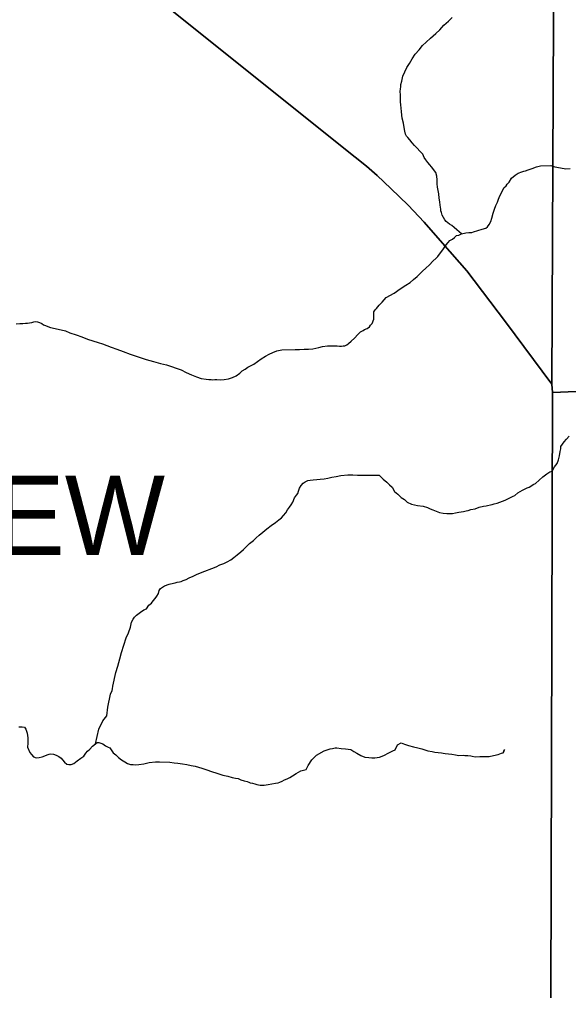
# Model space of a CAD drawing. Extents: x 2010165 to 2382125, y 1060529 to 1407316.
# Drawn here: x 2216373 to 2219834, y 1230526 to 1236646 of the extents above; entities that cross this region are included whole.
import ezdxf

# ---------------------------------------------------------------- set-up
doc = ezdxf.new("R2010")
doc.units = 0
for name, color, linetype in [('GM_X_Corporation', 7, 'Continuous'), ('GM_X_Corporation_Text', 7, 'Continuous'), ('GM_X_Minor_River', 7, 'Continuous')]:
    doc.layers.add(name, color=color, linetype=linetype)

msp = doc.modelspace()

# ---------------------------------------------------------------- linework, layer by layer
at = {"layer": 'GM_X_Corporation'}
for points in [[(2222466.5, 1234409.8), (2219731.4, 1234294), (2219728.2, 1234348.1), (2219745.6, 1238022.7), (2219726.1, 1240401.4), (2219693, 1244536.7), (2219686.9, 1246142.8), (2219678.1, 1247154.5), (2219670.9, 1248714.4), (2220282.2, 1248741.9)], [(2219745.6, 1238022.7), (2219728.2, 1234348.1), (2219437, 1234739.2), (2219193.5, 1235061), (2219039.3, 1235236.3), (2218924.2, 1235368.3), (2218823.7, 1235474.5), (2218713.2, 1235580.5), (2218627.2, 1235662.9), (2218559.8, 1235721.6), (2218417, 1235834.9), (2214923.5, 1238632.6)], [(2214923.5, 1238632.6), (2218417, 1235834.9), (2218559.8, 1235721.6), (2218627.2, 1235662.9), (2218713.2, 1235580.5), (2218823.7, 1235474.5), (2218924.2, 1235368.3), (2219039.3, 1235236.3), (2219193.5, 1235061), (2219437, 1234739.2), (2219728.2, 1234348.1), (2219731.4, 1234294), (2219698.9, 1222035.7)], [(2220716.4, 1222047.7), (2219698.9, 1222035.7), (2219731.4, 1234294), (2222466.5, 1234409.8)]]:
    msp.add_lwpolyline(points, dxfattribs=at)
at = {"layer": 'GM_X_Minor_River'}
for points in [[(2219158.8, 1235294.6), (2219129, 1235320.6), (2219112.7, 1235334.4), (2219098.5, 1235346.3), (2219084.2, 1235356.1), (2219072.1, 1235364), (2219061.9, 1235371.9), (2219053.7, 1235381.8), (2219045.4, 1235397.8), (2219037.1, 1235411.7), (2219032.8, 1235429.7), (2219028.7, 1235439.7), (2219028.5, 1235449.7), (2219026.3, 1235461.8), (2219024, 1235475.8), (2219021.7, 1235495.8), (2219019.3, 1235519.9), (2219016.9, 1235546), (2219012.5, 1235568), (2219008.2, 1235588.1), (2219005.8, 1235610.1), (2219005.4, 1235634.2), (2219003, 1235658.3), (2218996.6, 1235680.3), (2218969.9, 1235716.1), (2218959.7, 1235730), (2218947.4, 1235743.9), (2218935.1, 1235761.8), (2218924.8, 1235775.7), (2218914.4, 1235795.6), (2218896, 1235815.4), (2218879.7, 1235835.3), (2218863.3, 1235851.1), (2218849, 1235869), (2218832.6, 1235886.8), (2218820.4, 1235900.7), (2218812.2, 1235910.6), (2218805.9, 1235922.6), (2218801.6, 1235942.6), (2218797.2, 1235964.7), (2218792.7, 1235992.7), (2218786.2, 1236022.8), (2218783.9, 1236042.8), (2218781.5, 1236064.9), (2218779.2, 1236087), (2218776.8, 1236107), (2218774.5, 1236127.1), (2218774.1, 1236149.2), (2218773.8, 1236171.3), (2218773.5, 1236191.4), (2218775.2, 1236207.4), (2218777, 1236221.5), (2218776.8, 1236235.6), (2218782.4, 1236255.8), (2218790, 1236288), (2218801.6, 1236316.3), (2218815.2, 1236342.6), (2218830.8, 1236369), (2218848.4, 1236397.4), (2218868, 1236425.8), (2218891.7, 1236454.3), (2218913.3, 1236480.7), (2218937.1, 1236503.2), (2218962.8, 1236527.6), (2218996.5, 1236556.3), (2219022.2, 1236580.8), (2219047.8, 1236609.2), (2219077.5, 1236635.8), (2219099.2, 1236658.2)], [(2219425.9, 1235584.2), (2219439.8, 1235596.4), (2219447.7, 1235606.6), (2219459.5, 1235620.8), (2219475.1, 1235645.1), (2219496.9, 1235663.6), (2219516.8, 1235675.9), (2219538.8, 1235684.3), (2219552.8, 1235688.5), (2219562.7, 1235692.6), (2219578.7, 1235696.9), (2219604.7, 1235707.3), (2219630.6, 1235715.8), (2219656.6, 1235722.2), (2219720.9, 1235725.1), (2219747.1, 1235717.5), (2219783.4, 1235709.9), (2219815.6, 1235704.4), (2219843.6, 1235706.8)], [(2217567.9, 1234377.5), (2217582, 1234375.7), (2217592.1, 1234373.9), (2217604.1, 1234376.1), (2217618.1, 1234376.2), (2217640.2, 1234374.6), (2217664.3, 1234376.9), (2217690.3, 1234381.3), (2217716.3, 1234389.8), (2217738.2, 1234400.1), (2217762.1, 1234416.6), (2217777.9, 1234430.8), (2217795.8, 1234441.1), (2217813.7, 1234453.5), (2217833.6, 1234463.8), (2217851.5, 1234474.1), (2217873.3, 1234490.5), (2217897.2, 1234506.9), (2217923, 1234523.4), (2217946.9, 1234535.8), (2217970.8, 1234546.2), (2217994.7, 1234556.6), (2218026.8, 1234563.1), (2218111.1, 1234566.3), (2218139.2, 1234566.7), (2218167.3, 1234567.2), (2218195.4, 1234567.6), (2218221.4, 1234570), (2218241.5, 1234574.3), (2218259.5, 1234578.6), (2218283.5, 1234584.9), (2218315.5, 1234589.4), (2218337.6, 1234589.8), (2218359.7, 1234588.1), (2218375.8, 1234588.3), (2218389.9, 1234586.5), (2218401.9, 1234586.7), (2218413.9, 1234588.9), (2218424, 1234589), (2218435.9, 1234595.2), (2218447.8, 1234603.4), (2218463.7, 1234617.7), (2218485.4, 1234638.1), (2218505.1, 1234660.5), (2218522.9, 1234676.8), (2218538.9, 1234685.1), (2218548.8, 1234691.3), (2218564.8, 1234697.6), (2218578.7, 1234707.8), (2218586.5, 1234718), (2218596.4, 1234730.2), (2218606, 1234756.4), (2218605.7, 1234772.5), (2218607.2, 1234802.6), (2218615.1, 1234814.8), (2218623, 1234825), (2218640.7, 1234845.3), (2218658.5, 1234863.7), (2218684.1, 1234894.2), (2218733.8, 1234921), (2218773.6, 1234947.7), (2218807.3, 1234970.3), (2218835.2, 1234988.8), (2218857, 1235007.2), (2218878.7, 1235025.6), (2218896.6, 1235042), (2218912.4, 1235058.3), (2218934.1, 1235078.7), (2218957.9, 1235099.1), (2218977.6, 1235121.5), (2218999.4, 1235141.9), (2219009.2, 1235152.1), (2219044.6, 1235200.8), (2219054.4, 1235213.1), (2219062.3, 1235225.2), (2219074.1, 1235239.5), (2219085.9, 1235251.7), (2219101.8, 1235262), (2219115.7, 1235272.2), (2219127.6, 1235284.4), (2219141.6, 1235286.6), (2219159.5, 1235294.9), (2219185.5, 1235301.4), (2219205.6, 1235303.7), (2219223.6, 1235303.9), (2219235.6, 1235308.1), (2219261.6, 1235316.6), (2219289.6, 1235325), (2219311.6, 1235331.3), (2219323.5, 1235339.6), (2219333.3, 1235353.8), (2219343, 1235372), (2219350.7, 1235394.2), (2219358.2, 1235424.4), (2219367.9, 1235450.7), (2219375.5, 1235472.9), (2219385.2, 1235493.1), (2219392.9, 1235513.4), (2219400.7, 1235533.6), (2219412.3, 1235557.8), (2219425.9, 1235584.2)], [(2216353.3, 1234727.3), (2216375.4, 1234729.7), (2216395.4, 1234730), (2216411.5, 1234732.2), (2216423.5, 1234732.4), (2216437.5, 1234734.6), (2216451.6, 1234736.8), (2216463.6, 1234739), (2216475.6, 1234741.2), (2216487.7, 1234739.3), (2216499.8, 1234735.5), (2216513.9, 1234729.7), (2216526.1, 1234721.8), (2216538.2, 1234716), (2216552.4, 1234710.2), (2216568.6, 1234704.4), (2216637.1, 1234689.3), (2216663.3, 1234683.7), (2216691.6, 1234670), (2216732, 1234658.6), (2216766.3, 1234645), (2216802.7, 1234631.5), (2216837, 1234619.9), (2216869.3, 1234610.3), (2216897.6, 1234600.7), (2216923.8, 1234591.1), (2216952.1, 1234581.4), (2216986.5, 1234567.9), (2217026.9, 1234552.4), (2217071.3, 1234537), (2217127.8, 1234517.7), (2217172.3, 1234502.3), (2217218.6, 1234490.9), (2217263, 1234477.5), (2217299.3, 1234468), (2217331.6, 1234458.4), (2217361.9, 1234448.8), (2217392.2, 1234437.2), (2217424.6, 1234421.6), (2217457, 1234406), (2217489.3, 1234392.4), (2217519.6, 1234382.8), (2217549.8, 1234379.3), (2217567.9, 1234377.5)], [(2218721.6, 1233697.3), (2218736.1, 1233671.4), (2218758.5, 1233653.7), (2218778.9, 1233633.9), (2218799.2, 1233620.1), (2218817.5, 1233604.3), (2218843.8, 1233590.6), (2218882.1, 1233583.2), (2218918.3, 1233577.7), (2218944.6, 1233570), (2218960.8, 1233562.2), (2218979, 1233554.5), (2218999.2, 1233546.7), (2219021.4, 1233539), (2219043.6, 1233533.3), (2219065.7, 1233531.6), (2219083.7, 1233531.9), (2219101.8, 1233532.2), (2219121.8, 1233536.5), (2219141.8, 1233540.8), (2219155.9, 1233543), (2219171.9, 1233545.2), (2219187.9, 1233549.5), (2219201.9, 1233551.7), (2219217.9, 1233558), (2219245.9, 1233562.4), (2219269.8, 1233572.8), (2219297.8, 1233579.2), (2219313.9, 1233581.5), (2219323.9, 1233583.6), (2219341.9, 1233585.9), (2219351.9, 1233588.1), (2219365.9, 1233592.3), (2219383.9, 1233596.6), (2219433.8, 1233615.4), (2219447.8, 1233621.6), (2219463.7, 1233631.9), (2219483.6, 1233642.2), (2219495.6, 1233646.4), (2219513.4, 1233662.8), (2219529.3, 1233671), (2219543.2, 1233679.3), (2219561.2, 1233687.6), (2219573.1, 1233693.8), (2219585.1, 1233698), (2219595, 1233704.1), (2219610.9, 1233714.4), (2219624.9, 1233720.7), (2219672.4, 1233763.6), (2219696.2, 1233782), (2219716.1, 1233794.3), (2219730.1, 1233798.6), (2219745.7, 1233826.9), (2219761.4, 1233847.2), (2219771.1, 1233869.5), (2219776.7, 1233895.7), (2219780.2, 1233923.8), (2219784, 1233940), (2219785.8, 1233954.1), (2219805.4, 1233984.5), (2219821.2, 1234000.8), (2219836.9, 1234019.1)], [(2216852.2, 1232080.7), (2216874.8, 1232173.4), (2216900, 1232226.1), (2216923.6, 1232256.5), (2216930.8, 1232310.9), (2216947.5, 1232393.5), (2216957.1, 1232417.7), (2216961, 1232427.8), (2216962.7, 1232443.9), (2216981.4, 1232530.6), (2216992.8, 1232571), (2217006.1, 1232615.4), (2217017.5, 1232655.7), (2217030.8, 1232702.1), (2217046.1, 1232748.5), (2217061.7, 1232780.9), (2217073.2, 1232815.2), (2217080.7, 1232847.5), (2217090.4, 1232865.7), (2217098.3, 1232877.9), (2217112.1, 1232892.2), (2217135.9, 1232910.6), (2217157.7, 1232925), (2217173.7, 1232931.2), (2217189.4, 1232953.6), (2217205.2, 1232967.9), (2217217.1, 1232982.1), (2217228.9, 1232996.3), (2217238.7, 1233010.5), (2217250.4, 1233028.8), (2217254.2, 1233046.9), (2217262, 1233059.1), (2217287.8, 1233075.6), (2217317.8, 1233086), (2217343.8, 1233092.4), (2217353.8, 1233094.6), (2217367.8, 1233098.8), (2217381.8, 1233101), (2217391.8, 1233103.2), (2217405.8, 1233109.4), (2217423.7, 1233115.7), (2217443.6, 1233126.1), (2217467.6, 1233136.5), (2217489.5, 1233146.8), (2217515.4, 1233159.3), (2217613.2, 1233196.9), (2217637.1, 1233209.3), (2217661, 1233217.7), (2217683, 1233228), (2217704.9, 1233240.4), (2217724.7, 1233254.8), (2217744.5, 1233271.1), (2217768.3, 1233289.6), (2217786.1, 1233305.9), (2217803.9, 1233324.2), (2217823.7, 1233342.6), (2217847.5, 1233363), (2217865.3, 1233379.4), (2217885.1, 1233395.7), (2217906.9, 1233414.1), (2217932.6, 1233434.6), (2217960.4, 1233457.1), (2217986.2, 1233475.6), (2218008, 1233492), (2218023.9, 1233504.3), (2218037.7, 1233520.5), (2218051.5, 1233536.8), (2218063.2, 1233555.1), (2218075, 1233571.3), (2218086.8, 1233587.6), (2218096.6, 1233603.8), (2218106.2, 1233630), (2218119.9, 1233648.3), (2218127.8, 1233658.5), (2218131.6, 1233672.6), (2218139.3, 1233690.8), (2218149.1, 1233709), (2218160.9, 1233723.2), (2218174.8, 1233731.5), (2218190.8, 1233739.8), (2218204.8, 1233742), (2218224.8, 1233744.3), (2218246.9, 1233746.6), (2218268.9, 1233748.9), (2218293, 1233751.3), (2218317, 1233755.7), (2218341, 1233760.1), (2218369.1, 1233764.5), (2218399.1, 1233770.9), (2218443.2, 1233775.6), (2218473.3, 1233776.1), (2218503.5, 1233774.5), (2218533.6, 1233772.9), (2218593.8, 1233773.8), (2218605.9, 1233774), (2218624, 1233774.3), (2218640, 1233774.5), (2218664.5, 1233748.7), (2218689, 1233729), (2218705.3, 1233713.2), (2218721.6, 1233697.3)], [(2216370.5, 1232188.1), (2216390.5, 1232188.4), (2216404.6, 1232186.6), (2216414.9, 1232172.7), (2216421.3, 1232148.7), (2216425.8, 1232118.6), (2216426.4, 1232084.5), (2216424.8, 1232060.3), (2216439.4, 1232026.4), (2216449.6, 1232012.5), (2216461.9, 1231998.6), (2216478.1, 1231992.8), (2216498.1, 1231995.1), (2216516.1, 1231999.4), (2216534.1, 1232005.7), (2216548, 1232011.9), (2216560, 1232016.1), (2216570, 1232018.3), (2216588.1, 1232016.5), (2216604.3, 1232008.7), (2216622.5, 1232001), (2216636.7, 1231991.1), (2216645, 1231979.2), (2216657.2, 1231965.3), (2216671.5, 1231953.5), (2216685.6, 1231949.7), (2216699.7, 1231949.9), (2216715.6, 1231956.1), (2216737.4, 1231972.5), (2216761.2, 1231990.9), (2216779.1, 1232003.3), (2216792.9, 1232021.6), (2216802.7, 1232033.8), (2216816.5, 1232048), (2216834.3, 1232066.4), (2216852.2, 1232080.7)], [(2216852.2, 1232080.7), (2216864.1, 1232088.9), (2216874.1, 1232089.1), (2216886.2, 1232085.2), (2216898.3, 1232081.4), (2216916.6, 1232067.6), (2216932.8, 1232059.8), (2216942.9, 1232055.9), (2216963.5, 1232024.1), (2216981.8, 1232010.3), (2216998.1, 1231994.4), (2217016.4, 1231980.6), (2217036.8, 1231966.9), (2217055, 1231957.1), (2217073.1, 1231951.3), (2217089.2, 1231949.6), (2217103.3, 1231947.8), (2217125.4, 1231950.1), (2217157.4, 1231954.6), (2217191.4, 1231963.1), (2217231.5, 1231967.7), (2217255.6, 1231968.1), (2217321.9, 1231965), (2217348.1, 1231961.4), (2217372.3, 1231957.8), (2217400.4, 1231954.1), (2217428.6, 1231950.5), (2217454.8, 1231944.9), (2217481, 1231939.2), (2217523.4, 1231927.8), (2217553.7, 1231916.2), (2217583.9, 1231906.6), (2217618.3, 1231895.1), (2217654.6, 1231883.5), (2217686.9, 1231876), (2217713.1, 1231868.3), (2217735.2, 1231864.6), (2217751.3, 1231862.9), (2217767.6, 1231853.1), (2217789.7, 1231847.4), (2217807.9, 1231843.6), (2217818, 1231839.7), (2217828.1, 1231835.9), (2217842.2, 1231832.1), (2217856.3, 1231828.2), (2217868.4, 1231824.4), (2217880.5, 1231822.6), (2217890.6, 1231820.7), (2217900.6, 1231820.9), (2217914.7, 1231821.1), (2217940.7, 1231823.5), (2217964.8, 1231827.8), (2217986.8, 1231832.2), (2218002.8, 1231834.4), (2218014.8, 1231838.6), (2218028.8, 1231844.8), (2218044.7, 1231853.1), (2218060.6, 1231859.4), (2218076.6, 1231867.6), (2218094.5, 1231880), (2218118.3, 1231894.4), (2218146.2, 1231910.9), (2218180.2, 1231919.4), (2218193.8, 1231943.7), (2218215.3, 1231980.2), (2218245, 1232008.8), (2218294.7, 1232037.6), (2218312.7, 1232043.9), (2218330.7, 1232048.2), (2218346.7, 1232050.4), (2218362.7, 1232054.7), (2218372.8, 1232054.8), (2218400.9, 1232051.2), (2218427.1, 1232049.6), (2218445.2, 1232047.8), (2218461.3, 1232044.1), (2218481.6, 1232032.3), (2218499.8, 1232022.5), (2218524.1, 1232006.8), (2218550.4, 1231997.2), (2218574.6, 1231993.5), (2218594.7, 1231991.8), (2218612.7, 1231992.1), (2218642.8, 1231996.5), (2218668.7, 1232006.9), (2218700.6, 1232023.5), (2218726.5, 1232035.9), (2218740.4, 1232042.1), (2218756, 1232074.5), (2218777.9, 1232086.9), (2218800.1, 1232079.2), (2218824.3, 1232069.5), (2218856.6, 1232061.9), (2218884.8, 1232056.3), (2218909, 1232048.6), (2218947.4, 1232037.1), (2218973.6, 1232031.5), (2218991.7, 1232027.8), (2219033.9, 1232024.4), (2219044, 1232022.5), (2219056.1, 1232020.7)], [(2219056.1, 1232020.7), (2219076.2, 1232016.9), (2219098.3, 1232015.3), (2219120.5, 1232011.6), (2219142.6, 1232007.9), (2219168.7, 1232008.3), (2219180.8, 1232006.4), (2219198.9, 1232006.7), (2219217, 1232004.9), (2219227.1, 1232003.1), (2219245.2, 1231999.3), (2219275.3, 1231999.8), (2219305.4, 1232000.2), (2219333.5, 1232000.6), (2219361.5, 1232007.1), (2219389.6, 1232013.5), (2219411.5, 1232021.9), (2219421.5, 1232024), (2219425.4, 1232034.1), (2219421.5, 1232024), (2219425.4, 1232034.1), (2219431.2, 1232044.3)]]:
    msp.add_lwpolyline(points, dxfattribs=at)

# ---------------------------------------------------------------- texts
at = {"layer": 'GM_X_Corporation_Text'}
msp.add_text('VALLEY VIEW', height=500, rotation=0.00001, dxfattribs=at).set_placement((2212868.6, 1233269.8))

doc.saveas('drawing.dxf')
